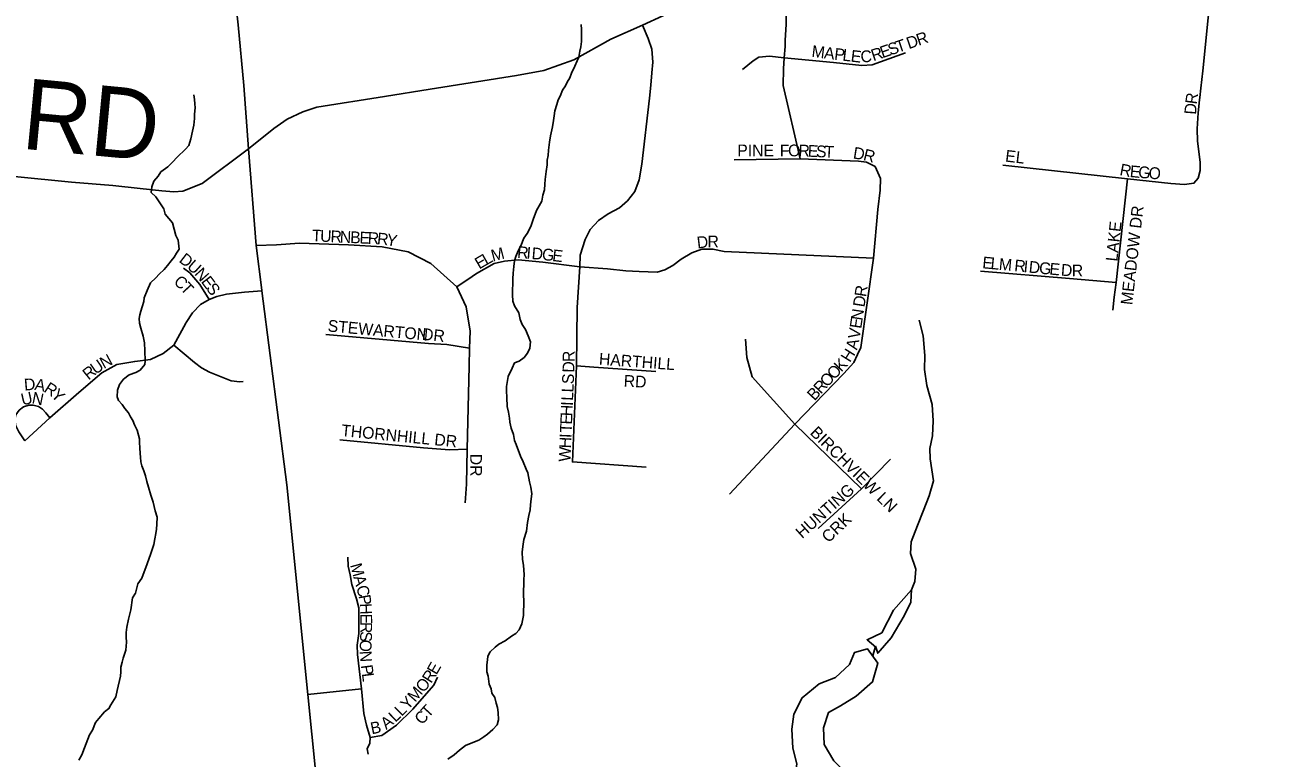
# Model space of a CAD drawing. Extents: x 1310247 to 1664935, y 235267 to 584339.
# Drawn here: x 1468683 to 1473984, y 379597 to 382710 of the extents above; entities that cross this region are included whole.
import ezdxf

# ---------------------------------------------------------------- set-up
doc = ezdxf.new("R2010")
doc.units = 0
for name, color, linetype in [('GM_X_County_Road', 7, 'Continuous'), ('GM_X_County_Road_Text', 7, 'Continuous'), ('GM_X_Minor_River', 7, 'Continuous'), ('GM_X_Township_Subdivision', 7, 'Continuous'), ('GM_X_Township_Subdivision_Text', 7, 'Continuous')]:
    doc.layers.add(name, color=color, linetype=linetype)

msp = doc.modelspace()

# ---------------------------------------------------------------- linework, layer by layer
at = {"layer": 'GM_X_County_Road'}
for points in [[(1469951.3, 379207.5), (1469884.8, 379867.2), (1469795, 380757.7), (1469689.1, 381580.7), (1469688.7, 381584.5), (1469664.8, 381773.5), (1469631.8, 382184.3), (1469611.9, 382453.7), (1469588.8, 382711.5), (1469528.9, 383240.6), (1469466.1, 383848.3), (1469431.8, 384230.3), (1469396.3, 384416.9), (1469357.2, 384693.3), (1469327.1, 384897.6), (1469309.5, 384999.4), (1469302.4, 385096), (1469311.5, 385319.8), (1469323, 385502.2)], [(1469631.8, 382184.3), (1469739.3, 382270), (1469796.8, 382310.5), (1469862.8, 382341.9), (1469923, 382361), (1470210.7, 382406.8), (1470403.5, 382438.3), (1470770.2, 382495.8), (1470886.6, 382517.6), (1471014.4, 382562.9), (1471171.7, 382650), (1471305.4, 382709.2), (1471565.7, 382829.8), (1471868.3, 382950.3), (1472363.3, 383163.8), (1472690.6, 383301.8), (1473749.7, 383478.7), (1474386, 383571.7), (1475352.7, 383737.9), (1475409, 383767.1)], [(1468631.5, 382067.3), (1468638.8, 382066.5), (1468880, 382042.8), (1469055.9, 382028.7), (1469172, 382015.9), (1469263.6, 382006.3), (1469315.1, 382001.9), (1469352.9, 382005), (1469434.9, 382036.5), (1469631.8, 382184.3)]]:
    msp.add_lwpolyline(points, dxfattribs=at)
at = {"layer": 'GM_X_Minor_River'}
for points in [[(1470796.6, 380440.5), (1470795.1, 380470.7), (1470797.5, 380494.8), (1470802, 380524.8), (1470812.7, 380560.8), (1470817.3, 380596.8), (1470823.8, 380626.8), (1470828.2, 380650.9), (1470830.6, 380672.9), (1470833, 380697), (1470835.4, 380719), (1470831.9, 380747.2), (1470826.2, 380769.4), (1470818.8, 380807.7), (1470811.1, 380823.9), (1470799.6, 380854.2), (1470787.9, 380878.5), (1470768.7, 380929.1), (1470762.9, 380945.3), (1470757.4, 380971.5), (1470747.8, 380997.7), (1470742.2, 381024), (1470740.5, 381040), (1470736.9, 381066.2), (1470731.3, 381090.4), (1470729.9, 381128.6), (1470728.4, 381156.8), (1470728.7, 381174.8), (1470735.4, 381216.9), (1470752.1, 381252.7), (1470762.5, 381274.7), (1470782.7, 381282.3), (1470803, 381298), (1470817.4, 381315.9), (1470827.8, 381337.8), (1470830.2, 381363.8), (1470820.6, 381390.1), (1470809, 381416.4), (1470795.3, 381438.8), (1470785.7, 381459), (1470780.1, 381487.2), (1470762.6, 381517.7), (1470754.9, 381537.9), (1470753.3, 381564), (1470754.5, 381632.3), (1470756.9, 381656.4), (1470759.3, 381684.4), (1470761.8, 381708.5), (1470768.1, 381726.5), (1470778.5, 381750.4), (1470788.9, 381772.3), (1470801.5, 381804.2), (1470815.9, 381824), (1470824.2, 381840), (1470832.5, 381857.9), (1470841, 381883.8), (1470855.7, 381921.8), (1470878.4, 381961.5), (1470882.9, 381987.6), (1470889.3, 382009.5), (1470891.7, 382033.6), (1470892, 382053.7), (1470896.6, 382087.7), (1470901.1, 382115.8), (1470901.4, 382135.8), (1470905.8, 382155.9), (1470906.2, 382178), (1470910.7, 382212), (1470915.2, 382240), (1470923.9, 382278), (1470928.4, 382304.1), (1470930.7, 382324.1), (1470933.1, 382346.2), (1470941.6, 382372.1), (1470947.9, 382392.1), (1470956.2, 382408), (1470966.7, 382434), (1470979, 382451.8), (1470985.3, 382467.8), (1470997.7, 382485.6), (1471004, 382505.6), (1471018.6, 382535.5), (1471029, 382557.4), (1471035.3, 382573.3), (1471039.7, 382599.4), (1471044, 382617.4), (1471046.4, 382639.4), (1471047, 382675.6), (1471047.3, 382691.6), (1471045.6, 382711.7)], [(1469288, 381688.1), (1469304.4, 381707.9), (1469316.7, 381723.7), (1469327, 381741.6), (1469337.3, 381757.5), (1469334, 381795.8), (1469324.3, 381816), (1469309.1, 381870.5), (1469277.6, 381907.2), (1469272, 381929.4), (1469238.7, 381980.2), (1469219, 381998.6), (1469221.4, 382022.7), (1469229.8, 382046.6), (1469248.2, 382068.4), (1469260.6, 382086.2), (1469289.1, 382107.8), (1469309.5, 382127.6), (1469329.9, 382149.3), (1469364.6, 382182.8), (1469378.9, 382198.6), (1469387.4, 382226.6), (1469394, 382258.6), (1469400.4, 382284.6), (1469402.9, 382312.7), (1469403.2, 382330.8), (1469405.7, 382358.8), (1469404, 382375), (1469402.3, 382393.1), (1469400.6, 382413.2)], [(1468911.4, 379587.8), (1468923.8, 379609.7), (1468936.3, 379639.6), (1468957.3, 379695.4), (1468969.7, 379715.3), (1468982.3, 379747.2), (1468996.7, 379765), (1469021.2, 379792.7), (1469039.5, 379806.5), (1469047.8, 379822.4), (1469068.4, 379856.2), (1469074.9, 379884.2), (1469088, 379944.2), (1469090.3, 379962.2), (1469090.6, 379982.3), (1469095, 380004.3), (1469099.3, 380020.3), (1469105.6, 380038.3), (1469111.9, 380054.3), (1469114.5, 380088.4), (1469112.9, 380110.5), (1469113.2, 380130.6), (1469115.6, 380152.6), (1469122.2, 380186.6), (1469128.6, 380208.6), (1469132.9, 380226.6), (1469139.8, 380276.7), (1469152.1, 380296.6), (1469162.9, 380336.6), (1469179.3, 380360.4), (1469189.8, 380388.3), (1469196.2, 380406.3), (1469202.4, 380422.2), (1469217.2, 380466.2), (1469229.9, 380504.1), (1469234.3, 380528.1), (1469238.7, 380550.1), (1469241, 380568.2), (1469243.4, 380590.2), (1469243.9, 380620.4), (1469236.3, 380646.6), (1469226.9, 380682.9), (1469217.4, 380713.2), (1469207.9, 380747.5), (1469200.3, 380771.8), (1469194.7, 380796), (1469187, 380816.2), (1469179.3, 380838.4), (1469175.6, 380854.5), (1469173.9, 380874.6), (1469172.2, 380890.8), (1469170.6, 380914.9), (1469169, 380937), (1469169.2, 380953.1), (1469159.8, 380989.4), (1469148.1, 381011.7), (1469140.4, 381029.9), (1469130.6, 381046.1), (1469122.9, 381062.3), (1469107.1, 381080.7), (1469095.4, 381099), (1469079.6, 381115.3), (1469073.9, 381131.5), (1469076.4, 381159.6), (1469084.8, 381183.5), (1469101.2, 381205.3), (1469125.6, 381225), (1469153.9, 381234.5), (1469172.1, 381244.2), (1469192.6, 381268), (1469192.9, 381284), (1469191.6, 381326.3), (1469190.1, 381360.4), (1469184.6, 381388.6), (1469175.1, 381423), (1469169.5, 381443.1), (1469167.8, 381463.2), (1469170.1, 381479.3), (1469174.3, 381495.3), (1469180.7, 381513.2), (1469187.1, 381535.2), (1469189.3, 381551.2), (1469201.9, 381583.2), (1469216.5, 381615), (1469239, 381636.7), (1469253.3, 381652.5), (1469273.7, 381672.3), (1469288, 381688.1)], [(1472448, 380310.7), (1472462.7, 380346.4), (1472467.6, 380398.5), (1472444.7, 380465.1), (1472447.5, 380515.2), (1472474.8, 380585), (1472497.9, 380644.8), (1472523.2, 380710.6), (1472542.3, 380774.5), (1472527.8, 380867.1), (1472526.6, 380911.3), (1472537.5, 380965.3), (1472540.6, 381029.5), (1472535.8, 381097.8), (1472513.1, 381178.5), (1472504.2, 381246.9), (1472505.2, 381307.1), (1472498.6, 381389.5), (1472481.7, 381456)], [(1470479.2, 379592.5), (1470505.6, 379610.1), (1470528, 379629.8), (1470554.4, 379649.4), (1470570.6, 379657.2), (1470611, 379672.5), (1470631.3, 379686.2), (1470647.6, 379698), (1470670, 379717.7), (1470688.4, 379737.4), (1470694.8, 379759.4), (1470693.3, 379789.6), (1470689.6, 379811.7), (1470683.9, 379829.9), (1470678.3, 379854.1), (1470666.6, 379872.4), (1470662.9, 379890.5), (1470655.2, 379910.8), (1470649.7, 379945), (1470644, 379963.2), (1470644.5, 379993.3), (1470646.9, 380013.3), (1470649.1, 380029.4), (1470659.5, 380047.3), (1470679.9, 380067), (1470696.2, 380080.8), (1470722.5, 380094.4), (1470748.9, 380114), (1470767.2, 380125.7), (1470781.5, 380141.5), (1470794, 380167.4), (1470800.6, 380201.5), (1470801.7, 380265.7), (1470800, 380287.8), (1470801.2, 380354.1), (1470803.5, 380376.1), (1470801.8, 380394.2), (1470800.2, 380416.4), (1470796.6, 380440.5)], [(1472448, 380310.5), (1472372.3, 380225.5), (1472322.5, 380128), (1472259.8, 380099), (1472297, 380067.4)], [(1472295.4, 380072.3), (1472305, 380042), (1472362.3, 380107.2), (1472418.1, 380200.6), (1472445.2, 380258.3), (1472448.1, 380312.5)], [(1471936.8, 379425.5), (1471995.1, 379413), (1472058.8, 379383.8), (1472121.3, 379394.8), (1472176.6, 379462.1), (1472177.7, 379524.3), (1472118.5, 379585.5), (1472077.5, 379654.5), (1472074.7, 379724.8), (1472095.9, 379790.7), (1472146.5, 379817.9), (1472213.5, 379858.9), (1472282.8, 379919.9), (1472306.3, 379999.8), (1472261.1, 380060.8), (1472206.7, 380045.7), (1472185.7, 379993.9), (1472126.5, 379938.7), (1472055.8, 379911.8), (1471984.5, 379852.8), (1471949.2, 379783.2), (1471940.1, 379719.1)], [(1472283.7, 380030.3), (1472295.4, 380072.3)], [(1471940.1, 379719.1), (1471944.7, 379638.7), (1471961.7, 379572.2), (1471936.8, 379425.5)]]:
    msp.add_lwpolyline(points, dxfattribs=at)
at = {"layer": 'GM_X_Township_Subdivision'}
for points in [[(1473673.5, 382402.9), (1473678, 382441.8), (1473686.5, 382515.7), (1473753.3, 383178.5), (1473746.9, 383219.8), (1473740.5, 383268.9), (1473738.3, 383325.8), (1473749.7, 383478.7)], [(1471875.9, 383075), (1471875.3, 383070.2), (1471868.3, 382950.3), (1471889.2, 382896.9), (1471915.9, 382799.9), (1471915.9, 382751.7), (1471915.9, 382714.2), (1471912.2, 382645), (1471911.4, 382618.3), (1471907.8, 382571.4), (1471905.1, 382524.6), (1471903.4, 382453.1), (1471975.4, 382141.5)], [(1471321.4, 380831.5), (1471008, 380854.4), (1471024.9, 381262.3), (1471027.8, 381510.3), (1471040.2, 381683), (1471041.2, 381732.6), (1471062.4, 381799.1), (1471083.6, 381842.2), (1471118.8, 381880.5), (1471160.1, 381908.4), (1471207.7, 381934.3), (1471242.6, 381963.7), (1471273.9, 382002.5), (1471291.5, 382053.2), (1471302.9, 382118.4), (1471336.1, 382399), (1471341.5, 382454.9), (1471344.9, 382506.4), (1471349.2, 382552.4), (1471344.9, 382607.2), (1471329.5, 382652.2), (1471305.4, 382709.2)], [(1471731, 382520.5), (1471775.4, 382558.1), (1471799.5, 382573.9), (1471845.6, 382577.5), (1471907.8, 382571.4), (1472117.3, 382551), (1472237.1, 382537.9), (1472281.1, 382541.5), (1472423.6, 382592.3)], [(1472836.9, 382114.6), (1473366.3, 382057.1), (1473550.1, 382037.1), (1473608, 382032.6), (1473648.1, 382038.2), (1473666.3, 382060.1), (1473674.6, 382092.1), (1473674.9, 382128.2), (1473663.8, 382217.3), (1473662.8, 382269.4), (1473665.7, 382337.6), (1473672.3, 382392.5), (1473673.5, 382402.9)], [(1471675.9, 380717.5), (1471953.7, 381015.3), (1472161.4, 381229.5), (1472204.2, 381277.3), (1472219, 381310.3), (1472233.9, 381339.9), (1472287.7, 381719.6), (1472305.3, 381926.2), (1472316.1, 382008.2), (1472316.5, 382058.3), (1472295, 382108.6)], [(1471695.4, 382138), (1471975.4, 382141.5), (1472223.2, 382131.3), (1472257.2, 382127), (1472295, 382108.6)], [(1473304.3, 381498.7), (1473309, 381554.8), (1473318.6, 381616.9), (1473366.3, 382057.1)], [(1469664.8, 381773.5), (1469750.9, 381775.9), (1469849.1, 381783.1), (1470057.2, 381775.9), (1470199.4, 381767.8), (1470311.1, 381747.1), (1470406.6, 381696.9), (1470517.4, 381597.7), (1470557.4, 381512.7), (1470574.1, 381409.8), (1470570.7, 381337.6), (1470569.9, 381260.8), (1470561.4, 380908.4), (1470558.2, 380760.5), (1470552, 380680.9)], [(1470517.4, 381597.7), (1470544.3, 381616.3), (1470564.5, 381629.2), (1470600.7, 381654.6), (1470675.2, 381697.7), (1470720.1, 381707.8), (1470777.5, 381712.5), (1470882.5, 381702.6), (1471040.2, 381683), (1471157.1, 381674.7), (1471235.6, 381665.4), (1471292.5, 381663.3), (1471368, 381660.2), (1471401.1, 381670.6), (1471434.2, 381688.1), (1471470.4, 381716.1), (1471515.9, 381741.9), (1471557.3, 381757.4), (1471604.8, 381758.5), (1471653.5, 381748.1), (1472287.7, 381719.6)], [(1469465.2, 381543.6), (1469425.1, 381608.7), (1469383, 381657.4), (1469356.7, 381677.6)], [(1472741.3, 381665), (1473119.1, 381632.9), (1473318.6, 381616.9)], [(1469368.1, 381446.4), (1469394.4, 381487.2), (1469429.1, 381523.2), (1469465.2, 381543.6), (1469498.1, 381557.5), (1469538.7, 381566.8), (1469614.8, 381575.6), (1469689.1, 381580.7)], [(1468788, 381041.6), (1468911.9, 381149.4), (1469009.1, 381233.1), (1469073.3, 381268.3), (1469149.1, 381281.4), (1469215.8, 381289), (1469269.4, 381315.3), (1469315.7, 381350.8), (1469366.2, 381443.5), (1469368.1, 381446.4)], [(1469315.7, 381350.8), (1469402.7, 381276.9), (1469432.8, 381254.5), (1469466.7, 381235.3), (1469558.7, 381198.6), (1469595.4, 381194.3), (1469609.1, 381195.9)], [(1469960.1, 381396.1), (1470396.4, 381357.9), (1470474.2, 381353.1), (1470570.7, 381337.6)], [(1471744.1, 381376.2), (1471749.4, 381298), (1471772.5, 381216.3), (1471953.7, 381015.3), (1472236, 380740.5)], [(1471024.9, 381262.3), (1471099.9, 381256.9), (1471363, 381238)], [(1468682.6, 380944.5), (1468656.6, 380982), (1468643.5, 381007.8), (1468639.4, 381031.8), (1468644.3, 381054), (1468658.4, 381074.8), (1468677, 381088.5), (1468698.7, 381095.2), (1468717.7, 381094.9), (1468739.9, 381089.5), (1468756.9, 381077.9), (1468771.3, 381063), (1468788, 381041.6)], [(1468682.6, 380944.5), (1468788, 381041.6)], [(1470020.5, 380948.7), (1470376.3, 380914.6), (1470485.9, 380906.3), (1470561.4, 380908.4)], [(1472359.2, 380865.6), (1472236, 380740.5), (1472052.4, 380571.9)], [(1470140, 379613.2), (1470136.6, 379635.7), (1470147, 379659.8), (1470148.7, 379684), (1470133.1, 379735.9), (1470122.8, 379785.9), (1470112.4, 379891.3), (1470095.1, 380036.4), (1470093.4, 380076.1), (1470100.3, 380126.2), (1470100.3, 380185), (1470100.3, 380235.1), (1470091.7, 380273.1), (1470070.9, 380333.5), (1470064.1, 380375), (1470055.4, 380411.2), (1470053.7, 380449.3)], [(1470148.7, 379684), (1470198.8, 379692.6), (1470261, 379735.9), (1470330.1, 379804.9), (1470388.8, 379870.6), (1470419.9, 379906.9), (1470435.4, 379939.7)], [(1469884.8, 379867.2), (1470112.4, 379891.3)]]:
    msp.add_lwpolyline(points, dxfattribs=at)

# ---------------------------------------------------------------- texts
at = {"layer": 'GM_X_County_Road_Text'}
msp.add_text('RD', height=300, rotation=354.5841, dxfattribs=at).set_placement((1468662.4, 382185.6))
at = {"layer": 'GM_X_Township_Subdivision_Text'}
for s, rotation, p in [('R', 18.9726, (1472478.8, 382621.6)), ('M', 353.2093, (1472022.5, 382574.8)), ('E', 18.9982, (1472324.9, 382568.7)), ('S', 19.0134, (1472358.2, 382580.1)), ('T', 18.9793, (1472391.4, 382591.6)), ('D', 18.9973, (1472437.2, 382607.3)), ('A', 353.2084, (1472075, 382568.5)), ('P', 353.18, (1472118.6, 382563.3)), ('L', 353.2305, (1472153.6, 382559.1)), ('E', 353.2072, (1472188.6, 382555)), ('C', 4.115, (1472233.9, 382550.6)), ('R', 18.2878, (1472286.6, 382556)), ('R', 82.3781, (1473660.5, 382371.5)), ('D', 85.6683, (1473657.2, 382328.4)), ('PINE', 0, (1471708.6, 382152.4)), ('F', 359.9727, (1471889, 382152.5)), ('O', 359.7814, (1471924.2, 382152.4)), ('R', 358.154, (1471967.8, 382152.3)), ('E', 357.3218, (1472007.2, 382151)), ('S', 357.2945, (1472042.3, 382149.4)), ('T', 357.2672, (1472077.5, 382147.7)), ('D', 350.8899, (1472198.1, 382143.6)), ('R', 345.7694, (1472240.4, 382136.9)), ('EL', 353.2946, (1472844.9, 382130.4)), ('R', 349.0044, (1473330.2, 382073)), ('E', 354.5167, (1473374.3, 382064.7)), ('G', 355.5673, (1473410.3, 382061.2)), ('O', 355.6123, (1473454.2, 382057.8)), ('MEADOW DR', 83.4433, (1473386.4, 381519.2)), ('T', 357.4309, (1469900.6, 381791.7)), ('U', 357.4539, (1469935.8, 381790.1)), ('R', 357.4568, (1469979.8, 381788.1)), ('N', 357.4421, (1470019.3, 381786.4)), ('B', 357.4568, (1470063.3, 381784.4)), ('E', 357.4309, (1470102.9, 381782.6)), ('R', 357.4568, (1470138.1, 381781)), ('R', 354.0889, (1470176.8, 381779.3)), ('LAKE', 83.8278, (1473322.9, 381704.1)), ('Y', 349.7147, (1470215.2, 381775.4)), ('D', 6.7916, (1471539.8, 381760.7)), ('R', 359.8057, (1471581.9, 381765.8)), ('D', 322.2209, (1469333.7, 381706.3)), ('E', 30.4295, (1470612.3, 381671.3)), ('L', 29.2908, (1470642.4, 381689)), ('M', 14.4515, (1470669.9, 381705)), ('R', 355.4057, (1470772.2, 381721.2)), ('I', 355.3598, (1470811.7, 381718.1)), ('D', 355.1855, (1470833.5, 381716.3)), ('G', 353.8022, (1470877.1, 381712.6)), ('E', 353.3189, (1470920.7, 381707.9)), ('E', 354.6374, (1472747.9, 381677.2)), ('L', 354.6443, (1472783, 381673.9)), ('U', 318.4028, (1469367.8, 381679.9)), ('N', 312.062, (1469399.7, 381651.7)), ('M', 354.6526, (1472818, 381670.6)), ('R', 354.6489, (1472883.7, 381664.5)), ('I', 354.6156, (1472923.2, 381660.8)), ('D', 354.6432, (1472945.1, 381658.7)), ('G', 354.6432, (1472988.9, 381654.6)), ('E', 354.6545, (1473032.7, 381650.5)), ('D', 355.7698, (1473082, 381645.9)), ('R', 359.3648, (1473129.3, 381642.5)), ('C', 320.0732, (1469311, 381613.8)), ('T', 312.5658, (1469340.1, 381589.6)), ('E', 307.2305, (1469428.4, 381619.9)), ('S', 305.9029, (1469449.6, 381592.2)), ('R', 81.372, (1472255.4, 381553.2)), ('D', 81.3753, (1472248.8, 381509.7)), ('STEWARTON', 354.6835, (1469967.1, 381408.8)), ('E', 81.3992, (1472234.9, 381418.4)), ('N', 81.4001, (1472240.2, 381453.2)), ('DR', 353.9946, (1470367.6, 381373.6)), ('V', 80.9676, (1472227.9, 381374.5)), ('A', 76.814, (1472217.2, 381327.8)), ('N', 28.5791, (1469017.7, 381248.4)), ('R', 89.8516, (1471017.1, 381278.5)), ('HARTHILL', 355.8545, (1471119.7, 381267.4)), ('K', 46.9441, (1472150.6, 381233.5)), ('H', 58.1103, (1472187.1, 381274)), ('R', 39.0126, (1468952.6, 381199.9)), ('U', 34.4781, (1468982.6, 381224.2)), ('D', 88.3602, (1471015.8, 381233.1)), ('O', 46.9014, (1472120.5, 381201.3)), ('D', 4.7709, (1468680.7, 381157.1)), ('A', 349.4488, (1468721, 381160.9)), ('R', 327.2327, (1468759.5, 381154.7)), ('S', 87.5401, (1471013.8, 381184)), ('RD', 356.9769, (1471225.1, 381174.3)), ('R', 46.924, (1472063.4, 381140.3)), ('O', 46.9323, (1472090.5, 381169.2)), ('U', 12.6687, (1468672, 381094.2)), ('N', 348.4457, (1468709.4, 381103.8)), ('Y', 315.2318, (1468790.7, 381135)), ('L', 87.5401, (1471010.7, 381113.6)), ('L', 87.5401, (1471012.3, 381148.8)), ('B', 46.924, (1472036.4, 381111.3)), ('H', 87.5383, (1471007.9, 381047.7)), ('I', 87.5522, (1471009.8, 381091.7)), ('E', 87.5401, (1471006.4, 381012.5)), ('THORNHILL DR', 354.4017, (1470024.4, 380964.4)), ('T', 87.5401, (1471004.9, 380977.4)), ('BIRCHVIEW LN', 315.4005, (1472014.4, 380975)), ('H', 87.5383, (1471002.1, 380911.4)), ('I', 87.5522, (1471004, 380955.4)), ('DR', 270, (1470574, 380889.1)), ('W', 87.5448, (1470999.6, 380854.3)), ('HUNTING', 41.7839, (1471983.9, 380526.5)), ('CRK', 43.6036, (1472095.9, 380508)), ('M', 285.4851, (1470063.3, 380416.5)), ('A', 285.4679, (1470077.4, 380365.6)), ('C', 285.4907, (1470089.1, 380323.1)), ('P', 280.19, (1470099.4, 380286.2)), ('H', 272.6234, (1470105.5, 380253.3)), ('E', 270.3006, (1470107.5, 380209.9)), ('S', 268.1964, (1470107.4, 380135.5)), ('R', 269.6842, (1470107.6, 380174.8)), ('O', 267.6168, (1470106.3, 380100.5)), ('N', 273.3992, (1470104.6, 380051)), ('P', 277.3488, (1470109.2, 379990.3)), ('E', 60.4637, (1470430.7, 379947)), ('L', 277.3419, (1470113.7, 379955.4)), ('O', 49.8691, (1470375.4, 379871.7)), ('R', 57.5711, (1470408.1, 379911.2)), ('M', 49.0808, (1470340.3, 379831.2)), ('L', 44.8524, (1470282.5, 379771.3)), ('Y', 46.96, (1470308.9, 379797.6)), ('T', 47.7953, (1470396.6, 379764.8)), ('A', 37.811, (1470217.2, 379715.7)), ('L', 43.4117, (1470256, 379746.2)), ('C', 46.2364, (1470368.2, 379735.1)), ('B', 11.5385, (1470155.8, 379697.4))]:
    msp.add_text(s, height=50, rotation=rotation, dxfattribs=at).set_placement(p)

doc.saveas('drawing.dxf')
